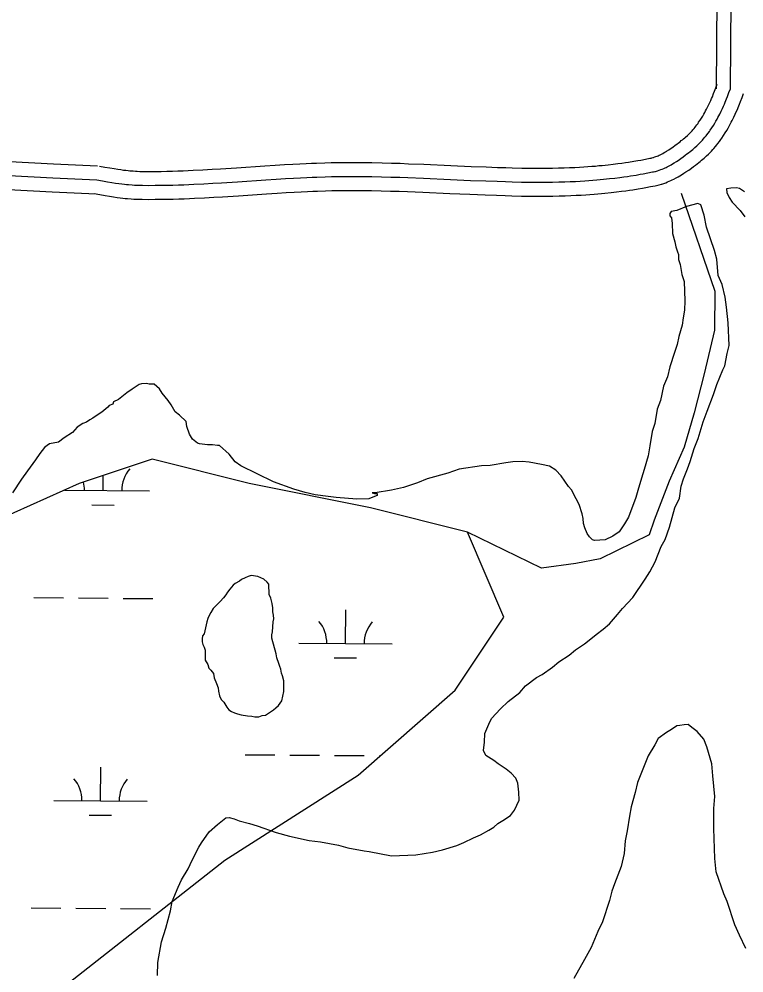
# Model space of a CAD drawing. Extents: x 3271442 to 3309282, y 752266 to 777610.
# Drawn here: x 3305279 to 3306057, y 773610 to 774633 of the extents above; entities that cross this region are included whole.
import ezdxf

# ---------------------------------------------------------------- set-up
doc = ezdxf.new("R2010")
doc.units = 0
for name, color, linetype in [('V-ROAD-CNTR', 7, 'Continuous'), ('V-SITE-VEGE', 7, 'Continuous'), ('V-TOPO-SHOR', 7, 'Continuous'), ('V-WETL-SWMP', 7, 'Continuous')]:
    doc.layers.add(name, color=color, linetype=linetype)

msp = doc.modelspace()

# ---------------------------------------------------------------- linework, layer by layer
at = {"layer": 'V-ROAD-CNTR'}
for points in [[(3306042.3, 774557.9), (3306052.1, 775832.4)], [(3306027.3, 774558), (3306034.4, 775480.5)], [(3305959.5, 774484.3), (3305961.1, 774484.8), (3305962.4, 774485.3), (3305963.7, 774485.7), (3305964.8, 774486.2), (3305965.9, 774486.7), (3305966.9, 774487.2), (3305967.8, 774487.6), (3305969.7, 774488.6), (3305971.3, 774489.5), (3305972.7, 774490.3), (3305973.9, 774491.1), (3305976.2, 774492.5), (3305977.8, 774493.6), (3305980.5, 774495.4), (3305983.1, 774497.3), (3305985, 774498.7), (3305986.7, 774499.9), (3305988.3, 774501.1), (3305989.7, 774502.3), (3305991, 774503.3), (3305992.2, 774504.3), (3305993.3, 774505.3), (3305994.3, 774506.1), (3305996.2, 774507.9), (3305997.8, 774509.3), (3305999.1, 774510.7), (3306000.2, 774511.8), (3306001.2, 774512.9), (3306002, 774513.8), (3306003.5, 774515.5), (3306004.5, 774516.8), (3306005.3, 774517.7), (3306006.4, 774519.2), (3306007.6, 774520.8), (3306008.3, 774522), (3306009.9, 774524.4), (3306011.4, 774526.6), (3306012.6, 774528.7), (3306013.8, 774530.6), (3306014.9, 774532.5), (3306015.8, 774534.3), (3306016.7, 774535.9), (3306017.5, 774537.5), (3306019, 774540.5), (3306020.2, 774543.2), (3306021.3, 774545.5), (3306022.2, 774547.6), (3306023, 774549.4), (3306024.3, 774552.7), (3306025.3, 774555.2), (3306026.8, 774559), (3306028.2, 774563)], [(3305964.2, 774470), (3305966, 774470.6), (3305967.7, 774471.2), (3305969.3, 774471.8), (3305970.8, 774472.5), (3305972.2, 774473.1), (3305973.4, 774473.7), (3305974.6, 774474.3), (3305976.8, 774475.4), (3305978.7, 774476.5), (3305980.4, 774477.5), (3305981.9, 774478.4), (3305984.4, 774480), (3305986.2, 774481.2), (3305989, 774483.1), (3305991.8, 774485.1), (3305993.9, 774486.6), (3305995.7, 774488), (3305997.5, 774489.3), (3305999.1, 774490.5), (3306000.5, 774491.7), (3306001.9, 774492.9), (3306003.1, 774493.9), (3306004.3, 774494.9), (3306006.4, 774496.9), (3306008.2, 774498.6), (3306009.8, 774500.2), (3306011.1, 774501.5), (3306012.3, 774502.8), (3306013.3, 774503.9), (3306015, 774505.9), (3306016.2, 774507.4), (3306017.1, 774508.5), (3306018.5, 774510.3), (3306019.8, 774512.2), (3306020.8, 774513.5), (3306022.5, 774516.2), (3306024.1, 774518.6), (3306025.5, 774521), (3306026.8, 774523.2), (3306028, 774525.2), (3306029, 774527.2), (3306030, 774529), (3306030.9, 774530.7), (3306032.5, 774534), (3306033.9, 774536.9), (3306035, 774539.4), (3306036, 774541.6), (3306036.8, 774543.6), (3306038.2, 774547.1), (3306039.3, 774549.8), (3306040.8, 774553.8), (3306042.3, 774557.9)], [(3305968.8, 774455.7), (3305970.9, 774456.4), (3305973, 774457.2), (3305975, 774458), (3305976.8, 774458.7), (3305978.5, 774459.5), (3305980, 774460.2), (3305981.5, 774460.9), (3305984, 774462.3), (3305986.2, 774463.5), (3305988.1, 774464.6), (3305989.8, 774465.6), (3305992.5, 774467.4), (3305994.6, 774468.8), (3305997.6, 774470.8), (3306000.6, 774472.9), (3306002.7, 774474.5), (3306004.8, 774476), (3306006.7, 774477.4), (3306008.4, 774478.8), (3306010, 774480.1), (3306011.5, 774481.4), (3306012.9, 774482.6), (3306014.3, 774483.7), (3306016.7, 774485.9), (3306018.7, 774487.9), (3306020.5, 774489.6), (3306022, 774491.2), (3306023.4, 774492.7), (3306024.5, 774494), (3306026.5, 774496.2), (3306027.9, 774498), (3306029, 774499.4), (3306030.6, 774501.4), (3306032.1, 774503.5), (3306033.2, 774505.1), (3306035.1, 774508), (3306036.8, 774510.7), (3306038.4, 774513.2), (3306039.8, 774515.7), (3306041.1, 774517.9), (3306042.2, 774520.1), (3306043.3, 774522.1), (3306044.3, 774524), (3306046, 774527.5), (3306047.5, 774530.6), (3306048.7, 774533.3), (3306049.8, 774535.7), (3306050.7, 774537.8), (3306052.2, 774541.5), (3306053.3, 774544.3), (3306054.9, 774548.5), (3306056.4, 774552.7)], [(3305121, 774486.5), (3305139.5, 774485.8), (3305155.8, 774485.1), (3305170, 774484.5), (3305194.8, 774483.4), (3305269.2, 774479.8), (3305316.3, 774477.6), (3305339.8, 774476.5), (3305363.4, 774475.3)], [(3305365.4, 774475.1), (3305371.4, 774473.9), (3305376.6, 774473), (3305381.1, 774472.3), (3305385, 774471.7), (3305388.4, 774471.2), (3305391.3, 774470.8), (3305393.9, 774470.5), (3305396.1, 774470.3), (3305398.1, 774470.1), (3305401.5, 774469.8), (3305404.1, 774469.6), (3305405.9, 774469.5), (3305408.8, 774469.4), (3305411.6, 774469.4), (3305418.4, 774469.3), (3305425.1, 774469.4), (3305431.5, 774469.4), (3305437.7, 774469.5), (3305443.8, 774469.7), (3305449.6, 774469.9), (3305455.3, 774470.1), (3305460.8, 774470.3), (3305466.1, 774470.5), (3305476.5, 774471.1), (3305486.3, 774471.6), (3305495.4, 774472.2), (3305512.6, 774473.3), (3305542.8, 774475.3), (3305554.1, 774476), (3305564.1, 774476.7), (3305572.8, 774477.1), (3305580.5, 774477.5), (3305587.2, 774477.9), (3305593.1, 774478.1), (3305598.2, 774478.3), (3305607.2, 774478.6), (3305614, 774478.8), (3305619.1, 774478.9), (3305626.7, 774479), (3305634.3, 774479), (3305640.5, 774479), (3305646.5, 774478.9), (3305652.2, 774478.9), (3305657.8, 774478.8), (3305668.6, 774478.5), (3305678.7, 774478.3), (3305688.1, 774478), (3305697, 774477.6), (3305713.6, 774477), (3305742.5, 774475.7), (3305764.2, 774474.7), (3305780.4, 774474.1), (3305792.5, 774473.6), (3305801.6, 774473.4), (3305808.4, 774473.2), (3305818.6, 774472.9), (3305828.8, 774472.8), (3305836.8, 774472.7), (3305844.3, 774472.7), (3305851.4, 774472.8), (3305857.9, 774473), (3305864.1, 774473.1), (3305869.9, 774473.4), (3305875.3, 774473.6), (3305880.3, 774473.9), (3305885.1, 774474.2), (3305889.5, 774474.5), (3305893.7, 774474.8), (3305897.6, 774475.1), (3305901.3, 774475.5), (3305904.7, 774475.8), (3305911.1, 774476.5), (3305916.7, 774477.1), (3305921.6, 774477.7), (3305925.9, 774478.3), (3305929.7, 774478.9), (3305932.9, 774479.3), (3305938.7, 774480.3), (3305943, 774481), (3305946.2, 774481.5), (3305951.1, 774482.4), (3305955.9, 774483.4), (3305956.7, 774483.5), (3305957.5, 774483.7), (3305958.2, 774483.9), (3305960, 774484.4)], [(3305120.4, 774471.6), (3305138.9, 774470.8), (3305155.1, 774470.2), (3305169.3, 774469.5), (3305194.1, 774468.4), (3305268.5, 774464.8), (3305315.6, 774462.6), (3305339.1, 774461.5), (3305362.6, 774460.3)], [(3305362.6, 774460.3), (3305368.7, 774459.2), (3305374, 774458.2), (3305378.7, 774457.5), (3305382.8, 774456.8), (3305386.4, 774456.3), (3305389.5, 774455.9), (3305392.2, 774455.6), (3305394.6, 774455.4), (3305396.7, 774455.2), (3305400.4, 774454.9), (3305403.2, 774454.7), (3305405.2, 774454.6), (3305408.3, 774454.4), (3305411.5, 774454.4), (3305418.4, 774454.3), (3305425.2, 774454.4), (3305431.7, 774454.4), (3305438, 774454.5), (3305444.2, 774454.7), (3305450.1, 774454.9), (3305455.9, 774455.1), (3305461.4, 774455.3), (3305466.8, 774455.6), (3305477.3, 774456.1), (3305487.1, 774456.6), (3305496.3, 774457.2), (3305513.6, 774458.3), (3305543.8, 774460.3), (3305555.1, 774461.1), (3305565, 774461.7), (3305573.7, 774462.2), (3305581.2, 774462.6), (3305587.9, 774462.9), (3305593.7, 774463.1), (3305598.8, 774463.3), (3305607.7, 774463.6), (3305614.3, 774463.8), (3305619.3, 774463.9), (3305626.8, 774464), (3305634.3, 774464), (3305640.4, 774464), (3305646.3, 774463.9), (3305652, 774463.9), (3305657.5, 774463.8), (3305668.2, 774463.6), (3305678.2, 774463.3), (3305687.6, 774463), (3305696.4, 774462.7), (3305713, 774462), (3305741.9, 774460.7), (3305763.6, 774459.7), (3305779.8, 774459.1), (3305792, 774458.7), (3305801.2, 774458.4), (3305808.1, 774458.2), (3305818.3, 774457.9), (3305828.6, 774457.8), (3305836.8, 774457.7), (3305844.4, 774457.7), (3305851.6, 774457.8), (3305858.3, 774458), (3305864.6, 774458.1), (3305870.5, 774458.4), (3305876, 774458.6), (3305881.2, 774458.9), (3305886.1, 774459.2), (3305890.6, 774459.5), (3305894.9, 774459.9), (3305898.9, 774460.2), (3305902.7, 774460.5), (3305906.2, 774460.9), (3305912.8, 774461.6), (3305918.5, 774462.2), (3305923.6, 774462.9), (3305928, 774463.5), (3305931.8, 774464), (3305935.2, 774464.5), (3305941.1, 774465.4), (3305945.6, 774466.2), (3305948.9, 774466.8), (3305953.9, 774467.7), (3305958.9, 774468.7), (3305960, 774468.9), (3305961.1, 774469.2), (3305962.1, 774469.4), (3305964.2, 774470)], [(3305119.8, 774456.6), (3305138.3, 774455.8), (3305154.5, 774455.2), (3305168.6, 774454.5), (3305193.4, 774453.4), (3305267.8, 774449.8), (3305314.9, 774447.6), (3305338.4, 774446.5), (3305361.9, 774445.3)], [(3305359.9, 774445.6), (3305366, 774444.4), (3305371.5, 774443.5), (3305376.3, 774442.7), (3305380.6, 774442), (3305384.4, 774441.5), (3305387.7, 774441), (3305390.6, 774440.7), (3305393.1, 774440.4), (3305395.4, 774440.2), (3305399.3, 774439.9), (3305402.3, 774439.7), (3305404.5, 774439.6), (3305407.9, 774439.4), (3305411.3, 774439.4), (3305418.4, 774439.3), (3305425.3, 774439.4), (3305431.9, 774439.4), (3305438.4, 774439.5), (3305444.6, 774439.7), (3305450.6, 774439.9), (3305456.4, 774440.1), (3305462.1, 774440.3), (3305467.6, 774440.6), (3305478.1, 774441.1), (3305488, 774441.7), (3305497.3, 774442.2), (3305514.6, 774443.3), (3305544.8, 774445.4), (3305556, 774446.1), (3305565.9, 774446.7), (3305574.5, 774447.2), (3305582, 774447.6), (3305588.6, 774447.9), (3305594.3, 774448.2), (3305599.3, 774448.3), (3305608.1, 774448.6), (3305614.7, 774448.8), (3305619.6, 774448.9), (3305627, 774449), (3305634.3, 774449), (3305640.3, 774449), (3305646.1, 774449), (3305651.8, 774448.9), (3305657.2, 774448.8), (3305667.8, 774448.6), (3305677.8, 774448.3), (3305687.1, 774448), (3305695.9, 774447.7), (3305712.3, 774447), (3305741.2, 774445.7), (3305762.9, 774444.8), (3305779.3, 774444.1), (3305791.5, 774443.7), (3305800.7, 774443.4), (3305807.7, 774443.2), (3305818.1, 774442.9), (3305828.5, 774442.8), (3305836.8, 774442.7), (3305844.5, 774442.7), (3305851.9, 774442.8), (3305858.7, 774443), (3305865.1, 774443.2), (3305871.2, 774443.4), (3305876.8, 774443.7), (3305882.1, 774443.9), (3305887.1, 774444.3), (3305891.7, 774444.6), (3305896.1, 774444.9), (3305900.2, 774445.3), (3305904, 774445.6), (3305907.7, 774446), (3305914.4, 774446.7), (3305920.3, 774447.3), (3305925.5, 774448), (3305930, 774448.6), (3305934, 774449.2), (3305937.5, 774449.7), (3305943.5, 774450.6), (3305948.1, 774451.4), (3305951.5, 774452), (3305956.7, 774453), (3305961.8, 774454), (3305963.2, 774454.3), (3305964.6, 774454.6), (3305966.1, 774454.9), (3305968.3, 774455.6)]]:
    msp.add_lwpolyline(points, dxfattribs=at)
at = {"layer": 'V-SITE-VEGE'}
for p, q in [((3306042.9, 774451.5), (3306038.3, 774450.6)), ((3306038.3, 774450.6), (3306038.5, 774446.8)), ((3306049, 774451.7), (3306042.9, 774451.5)), ((3306052.1, 774451), (3306049, 774451.7)), ((3306057.6, 774447.4), (3306052.1, 774451)), ((3306038.5, 774446.8), (3306040.9, 774441.5)), ((3306040.9, 774441.5), (3306044.2, 774436.3)), ((3306044.2, 774436.3), (3306052.9, 774427.4)), ((3306052.9, 774427.4), (3306057.7, 774420.7))]:
    msp.add_line(p, q, dxfattribs=at)
for points in [[(3305812, 773818.8), (3305807.2, 773824), (3305801.7, 773828.4), (3305793.1, 773834.2), (3305788.4, 773837.8), (3305779.8, 773842.9), (3305777.4, 773848.2), (3305778.6, 773857.4), (3305779, 773866.6), (3305783.3, 773876.6), (3305786.1, 773882.8), (3305795.7, 773893.1), (3305803.9, 773901), (3305816.5, 773910.6), (3305822.4, 773917.7), (3305834.3, 773926.5), (3305840.3, 773929.7), (3305851.5, 773937.8), (3305858.2, 773943.3), (3305869.4, 773950.6), (3305876.1, 773956.2), (3305885.8, 773962.6), (3305892.5, 773968.2), (3305898.5, 773972.9), (3305905.9, 773978.5), (3305912.6, 773984.1), (3305921.4, 773994.3), (3305926.6, 774000.6), (3305937.7, 774012.5), (3305950.8, 774032), (3305955.8, 774039.8), (3305961.6, 774050.7), (3305967.9, 774067), (3305972.2, 774074.7), (3305977.1, 774087.9), (3305982.6, 774108.7), (3305987.6, 774118.8), (3305989.4, 774131.9), (3305992.2, 774139.6), (3305996.4, 774150.4), (3305999.2, 774158.2), (3306003.4, 774172.1), (3306007.6, 774182.9), (3306013.1, 774200.7), (3306017.3, 774212.3), (3306024.3, 774230.1), (3306027.8, 774240.9), (3306034.2, 774256.4), (3306036.3, 774261), (3306038.9, 774274.1), (3306040.9, 774282.6), (3306040.1, 774307), (3306038, 774323.7), (3306036.9, 774334.4), (3306033.4, 774348), (3306029.2, 774357.8), (3306027.9, 774375.4), (3306025.3, 774384.4), (3306016.8, 774409.4), (3306014.1, 774422.3), (3306010.6, 774433.6), (3306007.5, 774435), (3305995.4, 774431.6), (3305984.9, 774427.4), (3305978.8, 774426.4), (3305977.3, 774424.1), (3305977.4, 774421.8), (3305979, 774419.6), (3305980, 774413.5), (3305980.4, 774402.8), (3305982.9, 774393.7), (3305983.9, 774388.4), (3305985.6, 774383.1), (3305986.5, 774380.1), (3305986.6, 774374.7), (3305988.3, 774369.4), (3305990.2, 774358.8), (3305992.8, 774351.3), (3305993.5, 774330.7), (3305993, 774320.7), (3305991.8, 774312.3), (3305990.5, 774304.6), (3305987.1, 774292.2), (3305985.1, 774283.8), (3305982.3, 774275.3), (3305977.5, 774259.8), (3305974.8, 774249), (3305970.6, 774239), (3305967.3, 774223.6), (3305963.7, 774214.3), (3305961.2, 774198.9), (3305958.4, 774190.4), (3305955.9, 774175.1), (3305954, 774164.3), (3305949.9, 774149.6), (3305947.1, 774140.4), (3305943, 774127.3), (3305940.9, 774119.5), (3305933.2, 774098.7), (3305928.9, 774091.6), (3305923.1, 774083)], [(3305923.1, 774083), (3305916.3, 774078.2), (3305908.1, 774074.1), (3305896.6, 774073.7), (3305894.3, 774074.4), (3305891.2, 774077.4), (3305888.7, 774081.1), (3305886.2, 774087.1), (3305884.6, 774091.7), (3305884.4, 774097), (3305883.4, 774102.3), (3305880.1, 774112.2), (3305876.8, 774118.2), (3305871.9, 774127.9), (3305868.7, 774131.6), (3305860.7, 774142.8), (3305855.2, 774148.8), (3305848.1, 774153.1), (3305839.7, 774155.1), (3305826.6, 774157.7), (3305818.9, 774158.2), (3305809, 774157.9), (3305801.4, 774156.9), (3305784.7, 774154), (3305775.5, 774153.7), (3305751.2, 774149.9), (3305739.1, 774145.6), (3305717.2, 774139.6), (3305706.6, 774135.4), (3305691.5, 774130.3), (3305678.6, 774127.6), (3305661.1, 774124.7), (3305658.1, 774124.6), (3305660.4, 774123.9), (3305663.4, 774124), (3305663.5, 774121.7), (3305660.5, 774120.8), (3305654.5, 774118.3), (3305641.5, 774117.9), (3305619.3, 774119.5), (3305610.8, 774120.7), (3305597, 774122.5), (3305586.2, 774125.2), (3305573.9, 774128.6), (3305552.2, 774136.3), (3305517.3, 774153.5), (3305511, 774157.9), (3305504.6, 774166.1), (3305494.4, 774175.6), (3305492.1, 774175.6), (3305486.7, 774176.1), (3305481.4, 774176), (3305472.9, 774177.2), (3305470.6, 774177.9), (3305465.1, 774182.3), (3305461.9, 774187.5), (3305459.3, 774195.9), (3305458.4, 774201.2), (3305451.3, 774207.8), (3305446.6, 774211.5), (3305442.5, 774219), (3305439.3, 774223.5), (3305432.9, 774231.6), (3305429.7, 774236.1), (3305424.2, 774241.3), (3305418.8, 774241.1), (3305415.8, 774241.8), (3305410.4, 774241.6), (3305408.1, 774240.8), (3305400.7, 774235.9), (3305394.7, 774231.9), (3305385.8, 774224.7), (3305380.5, 774222.3), (3305379.8, 774219.9), (3305376, 774218.3), (3305374.6, 774216.7), (3305367.9, 774211.1), (3305364.1, 774208.7), (3305358.2, 774204.7), (3305355.2, 774203.1), (3305351.4, 774200.6), (3305347.7, 774199), (3305341.7, 774195), (3305336.5, 774189.5), (3305327.5, 774183.8), (3305321.6, 774179), (3305311.7, 774177.2), (3305309.5, 774175.6), (3305306.5, 774173.2), (3305301.4, 774166.9), (3305297, 774159.9), (3305288.2, 774148.1), (3305281.7, 774139.5), (3305272.2, 774124.6)], [(3305979.1, 773871), (3305973.8, 773867.7), (3305964.9, 773861.3), (3305961.3, 773854.3), (3305954, 773842.6), (3305942.8, 773814), (3305940.1, 773803.2), (3305936, 773787.8), (3305934.1, 773777.8), (3305931.5, 773762.4), (3305929.6, 773751.6), (3305928.5, 773737.9), (3305925.2, 773724), (3305918.1, 773705.4), (3305915.3, 773697.7), (3305912.6, 773687.7), (3305905, 773664.5), (3305900, 773654.4), (3305892.9, 773637.3), (3305885.7, 773624.1), (3305874.2, 773603.9)], [(3306058.8, 773636), (3306052.2, 773650.3), (3306047.2, 773661.6), (3306038.7, 773686.5), (3306035.4, 773694.8), (3306027, 773718.2), (3306025.7, 773732.7), (3306024.6, 773764.8), (3306024.7, 773786.2), (3306025.8, 773799.2), (3306023.5, 773821.3), (3306022.3, 773834.2), (3306017.1, 773852.4), (3306013.8, 773860.7), (3306006.6, 773868.8), (3306001.1, 773873.2), (3305997.2, 773876.2), (3305992.6, 773876), (3305988.1, 773875.1), (3305985, 773875), (3305979.1, 773871)], [(3305427.8, 773607.2), (3305428.1, 773621), (3305432, 773643.3), (3305436.8, 773658), (3305441.6, 773676.5), (3305443.5, 773686.5), (3305449.9, 773702), (3305453.4, 773709.7), (3305460.7, 773721.4), (3305465, 773730.7), (3305472.1, 773744.7), (3305475, 773749.4), (3305483.1, 773761.1), (3305492, 773769.1), (3305500.9, 773776.3), (3305504.7, 773776.4), (3305510.1, 773775), (3305515.5, 773772.9), (3305526.3, 773770.2), (3305534.8, 773767.5), (3305554.9, 773760.5), (3305569.5, 773756.4), (3305590.3, 773751.7), (3305602.6, 773750.6), (3305621.8, 773746.7), (3305631.9, 773744), (3305649.5, 773740.7), (3305654.9, 773740.2), (3305678.7, 773735.6), (3305704.7, 773736.5), (3305722.9, 773739.4), (3305733.5, 773742), (3305748.7, 773746.4), (3305756.2, 773749.7), (3305766.7, 773754.6), (3305774.3, 773757.9), (3305783.3, 773762.8), (3305788.5, 773766), (3305793, 773770), (3305798.2, 773773.2), (3305806.4, 773778.8), (3305810.8, 773784.3), (3305815.8, 773795.2), (3305815.5, 773803.6), (3305814.4, 773813.5), (3305812, 773818.8)]]:
    msp.add_lwpolyline(points, dxfattribs=at)
msp.add_lwpolyline([(3305477.9, 773959.3), (3305478.8, 773955.9), (3305479, 773949.7), (3305478.8, 773945.1), (3305481.7, 773940.6), (3305482.9, 773936.8), (3305484.9, 773934.5), (3305487.8, 773930.8), (3305488.7, 773926.2), (3305491.2, 773920.1), (3305492.9, 773915.5), (3305493, 773912.1), (3305494.3, 773907.1), (3305496, 773902.9), (3305498.8, 773900.3), (3305502.1, 773894.7), (3305504.1, 773892), (3305507.2, 773890.2), (3305510.4, 773888.8), (3305513.5, 773887.7), (3305517.4, 773886.7), (3305524.3, 773885.4), (3305529, 773885.2), (3305532.1, 773884.5), (3305536.3, 773884.6), (3305540.1, 773885.9), (3305543.6, 773886.4), (3305548.8, 773889.7), (3305552.2, 773892.1), (3305554.5, 773894.1), (3305557.5, 773896.5), (3305559.3, 773899.3), (3305561.2, 773901.6), (3305563.1, 773911.7), (3305563.4, 773916), (3305563.1, 773922.9), (3305561.8, 773928.3), (3305560.9, 773931.3), (3305560, 773935.5), (3305558.8, 773938.5), (3305557.9, 773941.6), (3305555.8, 773947.7), (3305554.9, 773951.9), (3305550.4, 773968.7), (3305550.3, 773972.5), (3305551, 773975.6), (3305551.8, 773986.5), (3305552.4, 773989.6), (3305552.3, 773993.4), (3305551.4, 773997.2), (3305551.3, 774001.5), (3305550.7, 774006.1), (3305549.4, 774011.8), (3305547.7, 774015.6), (3305547.3, 774026.8), (3305545.3, 774029), (3305541.8, 774032), (3305535.5, 774034.8), (3305528.1, 774036.1), (3305525.1, 774034.9), (3305521.7, 774033.6), (3305517.9, 774031.9), (3305515.6, 774029.9), (3305511.1, 774027.5), (3305508.9, 774025.5), (3305505.5, 774021.5), (3305502.9, 774018), (3305501.1, 774015.2), (3305498.5, 774012), (3305494.8, 774008.1), (3305490, 774003.3), (3305487.4, 774000.5), (3305484.8, 773996.5), (3305483, 773993), (3305481.9, 773989.9), (3305480.5, 773986.4), (3305477.9, 773973.6), (3305476, 773971.2), (3305475.7, 773968.1), (3305475.8, 773965), (3305476.3, 773962)], close=True, dxfattribs=at)
at = {"layer": 'V-TOPO-SHOR'}
msp.add_lwpolyline([(3305989.7, 774446.1), (3306025.5, 774341), (3306025.2, 774299.1), (3306014.3, 774252.1), (3306003.5, 774210.3), (3305992.7, 774173.7), (3305976.7, 774137.2), (3305960.6, 774095.4), (3305955.3, 774079.7), (3305902.7, 774054), (3305876.5, 774049), (3305839.8, 774044), (3305760.2, 774082.4)], dxfattribs=at)
at = {"layer": 'V-WETL-SWMP'}
for p, q in [((3305421.9, 774160.6), (3305343.8, 774134.5)), ((3305526, 774134.5), (3305421.9, 774160.6)), ((3305369.3, 774127.1), (3305369.4, 774143.1)), ((3305343.8, 774134.5), (3305226.7, 774082.4)), ((3305656.1, 774108.5), (3305526, 774134.5)), ((3305328, 774127.5), (3305419.3, 774126.7)), ((3305357.2, 774111.8), (3305381.2, 774111.6)), ((3305760.2, 774082.4), (3305656.1, 774108.5)), ((3305799.2, 773991.3), (3305760.2, 774082.4)), ((3305294.9, 774012.3), (3305326.9, 774012)), ((3305342.9, 774011.9), (3305374.9, 774011.6)), ((3305390.9, 774011.5), (3305422.9, 774011.2)), ((3305629.4, 773963.1), (3305629.7, 773999.1)), ((3305747.2, 773913.2), (3305799.2, 773991.3)), ((3305579.4, 773963.5), (3305679.4, 773962.7)), ((3305617.3, 773947.8), (3305641.3, 773947.6)), ((3305643.1, 773822), (3305747.2, 773913.2)), ((3305521.6, 773843.9), (3305553.6, 773843.7)), ((3305569.6, 773843.5), (3305601.6, 773843.3)), ((3305617.6, 773843.1), (3305649.6, 773842.9)), ((3305665.6, 773842.7), (3305666.7, 773842.7)), ((3305366.6, 773794.5), (3305366.8, 773830.5)), ((3305499.9, 773730.9), (3305643.1, 773822)), ((3305316.6, 773794.9), (3305416.5, 773794)), ((3305354.4, 773779.1), (3305378.4, 773778.9)), ((3305317.8, 773587.7), (3305499.9, 773730.9)), ((3305292.2, 773679.6), (3305324.2, 773679.4)), ((3305340.2, 773679.2), (3305372.2, 773679)), ((3305388.2, 773678.8), (3305420.2, 773678.6))]:
    msp.add_line(p, q, dxfattribs=at)
for centre, start, end in [((3305424.5, 774127.1), 138.7563, 180.2999), ((3305314.1, 774128.1), 358.7563, 13.0996), ((3305574.1, 773964), 358.7563, 40.2999), ((3305684.6, 773963.1), 138.7563, 180.2999), ((3305311.3, 773795.4), 358.7563, 40.2999), ((3305421.8, 773794.5), 138.7563, 180.2999)]:
    msp.add_arc(centre, 35.2, start, end, dxfattribs=at)

doc.saveas('drawing.dxf')
